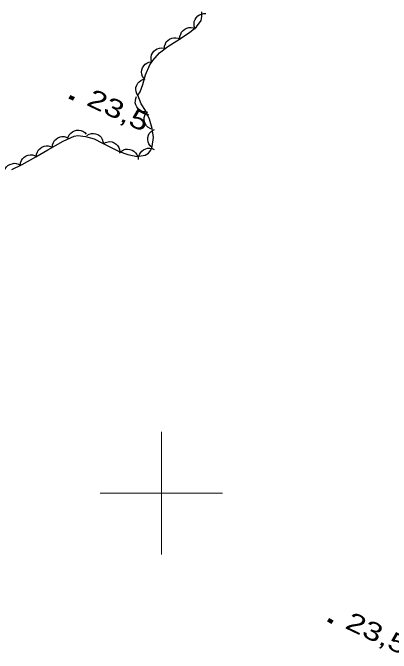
# Model space of a CAD drawing. Extents: x 356765 to 358572, y 5103174 to 5104650.
# Drawn here: x 357587.9 to 357618.7, y 5104087 to 5104139.2 of the extents above; entities that cross this region are included whole.
import ezdxf

# ---------------------------------------------------------------- set-up
doc = ezdxf.new("R2010")
doc.units = 0
doc.header["$LTSCALE"] = 0.6
doc.linetypes.add('DOT_DASHED', pattern=[7.7, 5, -1.2, 0.3, -1.2])
for name, color, linetype, lineweight in [('3', 7, 'Continuous', 140), ('44', 7, 'Continuous', 25), ('61', 7, 'Continuous', 13)]:
    doc.layers.add(name, color=color, linetype=linetype, lineweight=lineweight)

msp = doc.modelspace()

# ---------------------------------------------------------------- linework, layer by layer
at = {"layer": '3'}
for p, q in [((357592.5, 5104132.34), (357592.86, 5104132.17)), ((357613.6, 5104089.66), (357613.96, 5104089.49))]:
    msp.add_line(p, q, dxfattribs=at)
at = {"layer": '44', "linetype": 'DOT_DASHED'}
msp.add_lwpolyline([(357587.8, 5104126.41), (357588.64, 5104126.83), (357589.77, 5104127.44), (357590.75, 5104128.01), (357592, 5104128.74), (357592.89, 5104129.13), (357593.18, 5104129.18), (357593.82, 5104129.12), (357594.51, 5104128.91), (357595.19, 5104128.57), (357596.57, 5104127.88), (357597.28, 5104127.63), (357598.02, 5104127.47), (357598.69, 5104127.58), (357598.95, 5104127.75), (357599.15, 5104127.99), (357599.26, 5104128.29), (357599.35, 5104129.03), (357599.26, 5104129.76), (357599.04, 5104130.51), (357598.72, 5104131.22), (357598.36, 5104131.78), (357598.08, 5104132.48), (357598.26, 5104132.76), (357598.49, 5104133.34), (357598.72, 5104134.15), (357599.06, 5104134.96), (357599.31, 5104135.3), (357599.86, 5104135.93), (357600.52, 5104136.44), (357601.27, 5104136.9), (357602.3, 5104137.59), (357602.86, 5104138.05), (357603.24, 5104138.58), (357603.31, 5104138.91), (357603.3, 5104139.28)], dxfattribs=at)
at = {"layer": '44'}
for points in [[(357602.77, 5104137.92), (357602.69, 5104138.11), (357602.68, 5104138.32), (357602.69, 5104138.48), (357602.76, 5104138.65), (357602.85, 5104138.8), (357602.99, 5104138.94), (357603.11, 5104139.04), (357603.28, 5104139.1), (357603.46, 5104139.14), (357603.64, 5104139.14)], [(357601.52, 5104137.07), (357601.52, 5104137.28), (357601.58, 5104137.47), (357601.65, 5104137.62), (357601.77, 5104137.75), (357601.91, 5104137.87), (357602.09, 5104137.95), (357602.24, 5104138), (357602.42, 5104138), (357602.6, 5104137.97), (357602.77, 5104137.9)], [(357600.25, 5104136.27), (357600.26, 5104136.48), (357600.33, 5104136.67), (357600.4, 5104136.82), (357600.52, 5104136.95), (357600.67, 5104137.06), (357600.85, 5104137.13), (357601.01, 5104137.17), (357601.18, 5104137.17), (357601.36, 5104137.13), (357601.53, 5104137.06)], [(357599.21, 5104135.19), (357599.16, 5104135.39), (357599.17, 5104135.59), (357599.19, 5104135.76), (357599.27, 5104135.91), (357599.38, 5104136.06), (357599.53, 5104136.18), (357599.67, 5104136.27), (357599.84, 5104136.32), (357600.02, 5104136.34), (357600.2, 5104136.32)], [(357598.59, 5104133.83), (357598.47, 5104134), (357598.41, 5104134.2), (357598.39, 5104134.36), (357598.41, 5104134.54), (357598.47, 5104134.71), (357598.57, 5104134.88), (357598.67, 5104135), (357598.82, 5104135.1), (357598.99, 5104135.18), (357599.17, 5104135.21)], [(357598.12, 5104132.41), (357598, 5104132.58), (357597.94, 5104132.77), (357597.91, 5104132.94), (357597.93, 5104133.11), (357597.99, 5104133.29), (357598.09, 5104133.45), (357598.19, 5104133.58), (357598.33, 5104133.68), (357598.5, 5104133.76), (357598.67, 5104133.8)], [(357598.79, 5104131.11), (357598.58, 5104131.12), (357598.39, 5104131.18), (357598.24, 5104131.25), (357598.11, 5104131.37), (357598, 5104131.52), (357597.92, 5104131.69), (357597.87, 5104131.85), (357597.88, 5104132.03), (357597.91, 5104132.21), (357597.98, 5104132.37)], [(357599.28, 5104129.69), (357599.08, 5104129.76), (357598.91, 5104129.87), (357598.79, 5104129.98), (357598.7, 5104130.14), (357598.63, 5104130.31), (357598.61, 5104130.5), (357598.61, 5104130.66), (357598.66, 5104130.83), (357598.74, 5104131), (357598.86, 5104131.13)], [(357592.4, 5104129.05), (357592.49, 5104129.24), (357592.62, 5104129.39), (357592.75, 5104129.5), (357592.91, 5104129.57), (357593.09, 5104129.62), (357593.28, 5104129.62), (357593.44, 5104129.6), (357593.6, 5104129.53), (357593.76, 5104129.43), (357593.88, 5104129.3)], [(357593.93, 5104129.2), (357594.11, 5104129.3), (357594.31, 5104129.35), (357594.47, 5104129.36), (357594.64, 5104129.33), (357594.82, 5104129.26), (357594.97, 5104129.15), (357595.09, 5104129.04), (357595.18, 5104128.88), (357595.24, 5104128.71), (357595.27, 5104128.53)], [(357599.25, 5104128.2), (357599.09, 5104128.34), (357598.98, 5104128.51), (357598.92, 5104128.66), (357598.89, 5104128.84), (357598.9, 5104129.02), (357598.95, 5104129.21), (357599.01, 5104129.36), (357599.13, 5104129.49), (357599.27, 5104129.61), (357599.43, 5104129.69)], [(357591.12, 5104128.22), (357591.13, 5104128.43), (357591.2, 5104128.62), (357591.28, 5104128.77), (357591.41, 5104128.89), (357591.56, 5104129), (357591.74, 5104129.07), (357591.89, 5104129.11), (357592.07, 5104129.1), (357592.25, 5104129.06), (357592.41, 5104128.98)], [(357589.82, 5104127.47), (357589.83, 5104127.68), (357589.91, 5104127.87), (357589.99, 5104128.01), (357590.11, 5104128.14), (357590.26, 5104128.24), (357590.44, 5104128.31), (357590.6, 5104128.35), (357590.77, 5104128.34), (357590.96, 5104128.3), (357591.12, 5104128.22)], [(357595.27, 5104128.53), (357595.45, 5104128.63), (357595.65, 5104128.68), (357595.81, 5104128.69), (357595.99, 5104128.66), (357596.16, 5104128.59), (357596.31, 5104128.47), (357596.43, 5104128.36), (357596.52, 5104128.21), (357596.59, 5104128.04), (357596.61, 5104127.86)], [(357596.59, 5104127.78), (357596.74, 5104127.92), (357596.92, 5104128.02), (357597.08, 5104128.07), (357597.25, 5104128.08), (357597.43, 5104128.05), (357597.61, 5104127.98), (357597.76, 5104127.91), (357597.88, 5104127.78), (357597.99, 5104127.63), (357598.05, 5104127.46)], [(357598.15, 5104127.23), (357598.15, 5104127.44), (357598.22, 5104127.63), (357598.29, 5104127.78), (357598.4, 5104127.91), (357598.55, 5104128.02), (357598.73, 5104128.1), (357598.88, 5104128.15), (357599.06, 5104128.15), (357599.24, 5104128.12), (357599.41, 5104128.05)], [(357588.5, 5104126.76), (357588.52, 5104126.96), (357588.6, 5104127.15), (357588.68, 5104127.29), (357588.81, 5104127.41), (357588.97, 5104127.52), (357589.15, 5104127.58), (357589.31, 5104127.61), (357589.48, 5104127.6), (357589.66, 5104127.55), (357589.82, 5104127.47)], [(357587.16, 5104126.09), (357587.18, 5104126.3), (357587.27, 5104126.48), (357587.36, 5104126.62), (357587.49, 5104126.74), (357587.65, 5104126.83), (357587.83, 5104126.89), (357587.99, 5104126.92), (357588.16, 5104126.9), (357588.34, 5104126.85), (357588.5, 5104126.76)]]:
    msp.add_lwpolyline(points, dxfattribs=at)
at = {"layer": '61'}
for p, q in [((357600, 5104095), (357600, 5104105)), ((357595, 5104100), (357605, 5104100))]:
    msp.add_line(p, q, dxfattribs=at)

# ---------------------------------------------------------------- texts
at = {"layer": '3', "width": 1.35}
for p in [(357593.8, 5104131.71), (357614.9, 5104089.03)]:
    msp.add_text('23,5   ', height=1.5, rotation=334.619, dxfattribs=at).set_placement(p)

doc.saveas('drawing.dxf')
